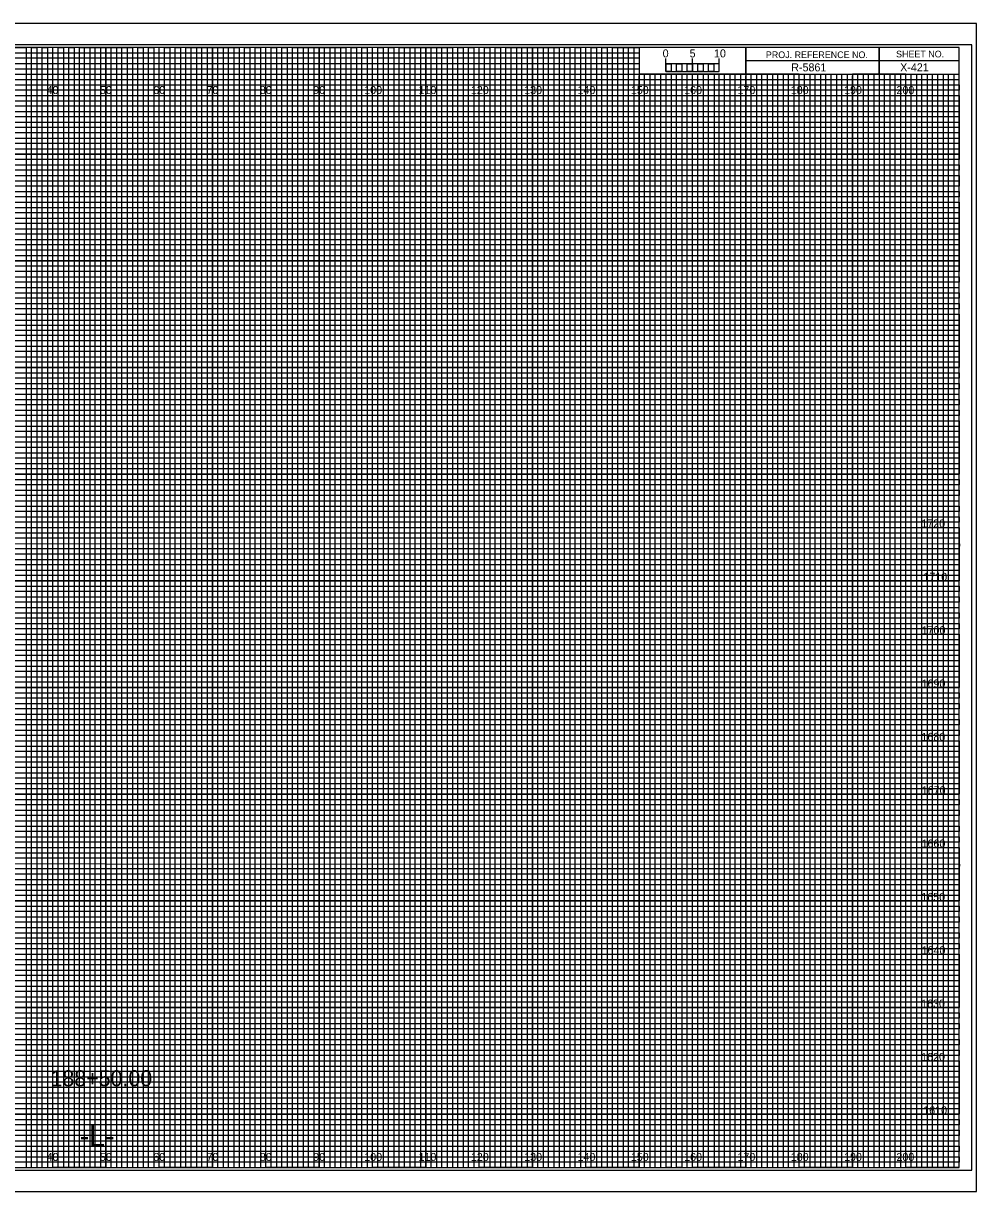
# Model space of a CAD drawing. Extents: x -13 to 323, y -5 to 6154.
# Drawn here: x 144.5 to 323.3, y 3735.5 to 3954.5 of the extents above; entities that cross this region are included whole.
import ezdxf

# ---------------------------------------------------------------- set-up
doc = ezdxf.new("R2010")
doc.units = 0
for name, color, linetype in [('Exist CMT Ground Line', 7, 'Continuous'), ('Prop Horizontal Alignment', 7, 'Continuous'), ('Prop Retaining Wall', 7, 'Continuous'), ('Prop XS Alignment Label', 7, 'Continuous'), ('Prop XS Bar Scale Labels', 7, 'Continuous'), ('Prop XS DDE', 7, 'Continuous'), ('Prop XS DDE Elevations', 7, 'Continuous'), ('Prop XS DDE Slope Text', 7, 'Continuous'), ('Prop XS Earthwork Shape', 7, 'Continuous'), ('Prop XS Elevation Labels', 7, 'Continuous'), ('Prop XS Project Number', 7, 'Continuous'), ('Prop XS Sheet Number', 7, 'Continuous'), ('Prop XS Station Labels', 7, 'Continuous'), ('Raster_Level_0', 7, 'Continuous'), ('Scratch_Level_3', 7, 'Continuous'), ('Sheet Cutting Line CELL', 7, 'Continuous')]:
    doc.layers.add(name, color=color, linetype=linetype)

msp = doc.modelspace()

# ---------------------------------------------------------------- linework, layer by layer
at = {"layer": 'Exist CMT Ground Line'}
for p, q in [((265, 3945.49), (265, 3947.9)), ((265, 3946.9), (265, 3947.9)), ((270, 3945.49), (270, 3947.9)), ((275, 3945.49), (275, 3947.9)), ((275, 3946.9), (275, 3947.9))]:
    msp.add_line(p, q, dxfattribs=at)
for points in [[(275, 3946.9), (265, 3946.9), (265, 3945.49), (275, 3945.49)], [(265, 3946.9), (266, 3946.9), (266, 3945.49), (265, 3945.49)], [(267, 3946.9), (268, 3946.9), (268, 3945.49), (267, 3945.49)], [(269, 3946.9), (270, 3946.9), (270, 3945.49), (269, 3945.49)], [(271, 3946.9), (272, 3946.9), (272, 3945.49), (271, 3945.49)], [(273, 3946.9), (274, 3946.9), (274, 3945.49), (273, 3945.49)]]:
    msp.add_lwpolyline(points, close=True, dxfattribs=at)
at = {"layer": 'Prop Retaining Wall'}
for p, q in [((0, 3949), (260, 3949)), ((260, 3949), (260, 3947.98)), ((260, 3947.98), (0, 3947.98)), ((0, 3947), (260, 3947)), ((260, 3947), (260, 3945.89)), ((260, 3945.89), (0, 3945.89)), ((0, 3944), (320, 3944))]:
    msp.add_line(p, q, dxfattribs=at)
for points in [[(0, 3943), (270, 3943), (320, 3943), (320, 3942), (0, 3942)], [(0, 3941), (320, 3941), (320, 3939), (0, 3939)], [(0, 3938), (320, 3938), (320, 3937), (0, 3936.98)], [(0, 3936), (320, 3936), (320, 3934), (0, 3934)], [(0, 3933), (320, 3933), (320, 3932), (0, 3932)], [(0, 3931), (320, 3931), (320, 3929), (0, 3929)], [(0, 3928), (320, 3928), (320, 3927), (0, 3927)], [(0, 3926), (320, 3926), (320, 3924), (0, 3924)], [(0, 3923), (320, 3923), (320, 3922), (0, 3922)], [(0, 3921), (320, 3921), (320, 3919), (0, 3919)], [(0, 3918), (320, 3918), (320, 3917), (0, 3917)], [(0, 3916), (320, 3916), (320, 3913.95), (320, 3913), (320, 3912), (0, 3912)], [(0, 3914), (320, 3914), (320, 3913), (0, 3913)], [(0, 3911), (320, 3911), (320, 3909), (0, 3909.03)], [(0, 3909.03), (320, 3909), (320, 3908), (0, 3908)], [(0, 3907), (320, 3907), (320, 3906), (0, 3906)], [(0, 3904), (320, 3904), (320, 3903), (0, 3903)], [(0, 3902), (320, 3902), (320, 3901), (0, 3901)], [(-0.07, 3898.89), (320, 3898.89), (320, 3897.88), (-0.07, 3897.88)], [(0, 3897), (320, 3897), (320, 3896), (0, 3896)], [(0, 3894), (320, 3894), (320, 3893), (0, 3893)], [(0, 3892), (320, 3892), (320, 3891), (0, 3891)], [(0, 3889), (320, 3889), (320, 3888), (0, 3888)], [(0, 3887), (320, 3887), (320, 3886), (0, 3886)], [(0, 3884), (320, 3884), (320, 3883), (0, 3883)], [(0, 3882), (320, 3882), (320, 3881), (0, 3881)], [(0, 3879), (320, 3879), (319.99, 3877.98), (0, 3878)], [(0, 3877), (320, 3877), (320, 3876), (0, 3876)], [(0, 3874), (320, 3874), (320, 3873), (0, 3873)], [(0, 3872), (320, 3872), (320, 3871), (0, 3871)], [(0, 3869), (320, 3869), (320, 3868), (0, 3868)], [(0, 3867), (320, 3867), (320, 3866), (0, 3866)], [(0, 3864), (320, 3864), (320, 3863), (0, 3863)], [(0, 3862), (320, 3862), (320, 3861), (0, 3861)], [(0, 3859), (320, 3859), (320, 3858), (0, 3858)], [(0, 3856.99), (320.07, 3856.91), (320, 3856), (0, 3856)], [(0, 3854), (320, 3854), (320, 3853), (0, 3853)], [(0, 3852), (320, 3852), (320, 3851), (0, 3851)], [(0, 3849), (320, 3849), (320, 3848), (0, 3848)], [(0, 3847), (320, 3847), (320, 3846), (0, 3846)], [(0, 3844), (320, 3844), (320, 3843), (0, 3843)], [(0, 3842), (320, 3842), (320, 3841), (0, 3841)], [(0, 3839), (320, 3839), (320, 3838), (0, 3838)], [(0, 3837), (320, 3837), (320, 3836), (0, 3836)], [(0, 3834), (320, 3834), (320, 3833), (0, 3833)], [(0, 3832), (320, 3832), (320, 3831), (0, 3831)], [(0, 3829), (320, 3829), (320, 3828), (0, 3828)], [(0, 3827), (320, 3827), (320, 3826), (0, 3826)], [(0, 3824), (320, 3824), (320, 3823), (0, 3823)], [(0, 3822), (320, 3822), (320, 3821), (0, 3821)], [(0, 3819), (320, 3819), (319.99, 3817.98), (0, 3818)], [(0, 3817), (320, 3817), (320, 3816), (0, 3816)], [(0, 3814), (320, 3814), (320, 3813), (0, 3813)], [(0, 3812), (320, 3812), (320, 3811), (0, 3811)], [(0, 3809), (320, 3809), (320, 3808), (0, 3808)], [(0, 3807), (320, 3807), (320, 3806), (0, 3806)], [(0, 3804), (320, 3804), (320, 3803), (0, 3803)], [(0, 3802), (320, 3802), (320, 3801), (0, 3801)], [(0, 3799), (320, 3799), (320, 3798), (0, 3798)], [(0, 3796.99), (320.07, 3796.91), (320, 3796), (0, 3796)], [(0, 3794), (320, 3794), (320, 3793), (0, 3793)], [(0, 3792), (320, 3792), (320, 3791), (0, 3791)], [(0, 3789), (320, 3789), (320, 3788), (0, 3788)], [(0, 3787), (320, 3787), (320, 3786), (0, 3786)], [(0, 3784), (320, 3784), (320, 3783), (0, 3783)], [(0, 3782), (320, 3782), (320, 3781), (0, 3781)], [(0, 3779), (320, 3779), (320, 3778), (0, 3778)], [(0, 3777), (320, 3777), (320, 3776), (0, 3776)], [(0, 3774), (320, 3774), (320, 3773), (0, 3773)], [(0, 3772), (320, 3772), (320, 3771), (0, 3771)], [(0, 3769), (320, 3769), (320, 3768), (0, 3768)], [(0, 3767), (320, 3767), (320, 3766), (0, 3766)], [(0, 3764), (320, 3764), (320, 3763), (0, 3763)], [(0, 3762), (320, 3762), (320, 3761), (0, 3761)], [(0, 3759), (320, 3759), (320, 3758), (0, 3758)], [(0, 3757), (320, 3757), (320, 3756), (0, 3756)], [(0, 3754), (320, 3754), (320, 3753), (0, 3753)], [(0, 3752), (320, 3752), (320, 3751), (0, 3751)], [(0, 3749), (320, 3749), (320, 3748), (0, 3748)], [(0, 3747), (320, 3747), (320, 3746), (0, 3746)], [(0, 3744), (320, 3744), (320, 3743), (0, 3743)], [(0, 3742), (320, 3742), (320, 3741), (0, 3741)]]:
    msp.add_lwpolyline(points, dxfattribs=at)
at = {"layer": 'Prop XS Alignment Label'}
for p, q in [((305, 3950), (305, 3945)), ((305, 3945), (305, 3950)), ((280, 3947.5), (280, 3945)), ((320, 3947.49), (280, 3947.49)), ((280, 3945), (320, 3945))]:
    msp.add_line(p, q, dxfattribs=at)
for points in [[(320, 3950), (0, 3950), (0, 3740), (320, 3740)], [(280, 3950), (260, 3950), (260, 3945.03), (280, 3945.03)], [(320, 3950), (280, 3950), (280, 3945), (320, 3945)]]:
    msp.add_lwpolyline(points, close=True, dxfattribs=at)
at = {"layer": 'Prop XS DDE'}
msp.add_lwpolyline([(-13.4, 3735.5), (323.3, 3735.5), (323.3, 3954.5), (-13.4, 3954.5)], close=True, dxfattribs=at)
at = {"layer": 'Prop XS DDE Elevations'}
for p, q in [((150, 3740), (150, 3950)), ((160, 3740), (160, 3950)), ((170, 3740), (170, 3950)), ((180, 3740), (180, 3950)), ((190, 3740), (190, 3950)), ((200, 3740), (200, 3950)), ((210, 3740), (210, 3950)), ((220, 3740), (220, 3950)), ((230, 3740), (230, 3950)), ((240, 3740), (240, 3950)), ((250, 3740), (250, 3950)), ((260, 3740), (260, 3944.69)), ((270, 3740), (270, 3944.69)), ((280, 3740), (280, 3944.69)), ((290, 3740), (290, 3944.69)), ((300, 3740), (300, 3944.69)), ((310, 3740), (310, 3944.69)), ((0, 3940), (320, 3940)), ((0, 3930), (320, 3930)), ((0, 3920), (320, 3920)), ((0, 3910), (320, 3910)), ((0, 3900), (320, 3900)), ((0, 3890), (320, 3890)), ((0, 3880), (320, 3880)), ((0, 3870), (320, 3870)), ((0, 3860), (320, 3860)), ((0, 3850), (320, 3850)), ((0, 3840), (320, 3840)), ((0, 3830), (320, 3830)), ((0, 3820), (320, 3820)), ((0, 3810), (320, 3810)), ((0, 3800), (320, 3800)), ((0, 3790), (320, 3790)), ((0, 3780), (320, 3780)), ((0, 3770), (320, 3770)), ((0, 3760), (320, 3760)), ((0, 3750), (320, 3750))]:
    msp.add_line(p, q, dxfattribs=at)
at = {"layer": 'Prop XS DDE Slope Text'}
msp.add_lwpolyline([(-10.8, 3739.5), (322.4, 3739.5), (322.4, 3950.5), (-10.8, 3950.5)], close=True, dxfattribs=at)
at = {"layer": 'Prop XS Earthwork Shape'}
for p, q in [((150, 3950), (140, 3950)), ((150, 3740), (150, 3950)), ((170, 3950), (160, 3950)), ((160, 3950), (160, 3740)), ((170, 3740), (170, 3950)), ((190, 3950), (180, 3950)), ((180, 3950), (180, 3740)), ((190, 3740), (190, 3950)), ((210, 3950), (200, 3950)), ((200, 3950), (200, 3740)), ((210, 3740), (210, 3950)), ((230, 3950), (220, 3950)), ((220, 3950), (220, 3740)), ((230, 3740), (230, 3950)), ((250, 3950), (240, 3950)), ((240, 3950), (240, 3740)), ((250, 3740), (250, 3950)), ((260, 3950), (260, 3740)), ((270, 3740), (270, 3945)), ((290, 3945), (280, 3945)), ((280, 3945), (280, 3740)), ((290, 3740), (290, 3945)), ((310, 3945), (300, 3945)), ((300, 3945), (300, 3740)), ((310, 3740), (310, 3945)), ((160, 3740), (150, 3740)), ((180, 3740), (170, 3740)), ((200, 3740), (190, 3740)), ((220, 3740), (210, 3740)), ((240, 3740), (230, 3740)), ((260, 3740), (250, 3740)), ((280, 3740), (270, 3740)), ((300, 3740), (290, 3740)), ((320, 3740), (310, 3740)), ((320, 3740), (320, 3740))]:
    msp.add_line(p, q, dxfattribs=at)
for points in [[(0, 3940), (320, 3940), (320, 3930), (0, 3930)], [(0, 3920), (320, 3920), (320, 3910), (0, 3910)], [(0, 3900), (320, 3900), (320, 3890), (0, 3890)], [(0, 3880), (320, 3880), (320, 3870), (0, 3870)], [(0, 3860), (320, 3860), (320, 3850), (0, 3850)], [(0, 3840), (320, 3840), (320, 3830), (0, 3830)], [(0, 3820), (320, 3820), (320, 3810), (0, 3810)], [(0, 3800), (320, 3800), (320, 3790), (0, 3790)], [(0, 3780), (320, 3780), (320, 3770), (0, 3770)], [(0, 3760), (320, 3760), (320, 3750), (0, 3750)]]:
    msp.add_lwpolyline(points, dxfattribs=at)
at = {"layer": 'Prop XS Elevation Labels'}
for p, q in [((267, 3945), (266.01, 3945)), ((266.01, 3945), (266.01, 3740)), ((267, 3740), (267, 3945)), ((269, 3945), (268, 3945)), ((268, 3945), (268, 3740)), ((269, 3740), (269, 3945)), ((266.01, 3740), (265, 3740)), ((268, 3740), (267, 3740))]:
    msp.add_line(p, q, dxfattribs=at)
for points in [[(145, 3740), (146, 3740), (146, 3950), (147, 3950), (147, 3740)], [(147, 3740), (148, 3740), (148, 3950), (149, 3950), (149, 3740)], [(150, 3740), (151, 3740), (151, 3950), (152, 3950), (152, 3740)], [(152, 3740), (153, 3740), (153, 3950), (154, 3950), (154, 3740)], [(155, 3740), (156, 3740), (156, 3950), (157, 3950), (157, 3740)], [(157, 3740), (158, 3740), (158, 3950), (159, 3950), (159, 3740)], [(160, 3740), (161, 3740), (161, 3950), (162, 3950), (162, 3740)], [(162, 3740), (163, 3740), (163, 3950), (164, 3950), (164, 3740)], [(165, 3740), (166, 3740), (166, 3950), (167, 3950), (167, 3740)], [(167, 3740), (168, 3740), (168, 3950), (169, 3950), (169, 3740)], [(170, 3740), (171, 3740), (171, 3950), (172, 3950), (172, 3740)], [(172, 3740), (173, 3740), (173, 3950), (174, 3950), (174, 3740)], [(175, 3740), (176, 3740), (176, 3950), (177, 3950), (177, 3740)], [(177, 3740), (178, 3740), (178, 3950), (179, 3950), (179, 3740)], [(180, 3740), (181, 3740), (181, 3950), (182, 3950), (182, 3740)], [(182, 3740), (183, 3740), (183, 3950), (184, 3950), (184, 3740)], [(185, 3740), (186, 3740), (186, 3950), (187, 3950), (187, 3740)], [(187, 3740), (188, 3740), (188, 3950), (189, 3950), (189, 3740)], [(190, 3740), (191, 3740), (191, 3950), (192, 3950), (192, 3740)], [(192, 3740), (193, 3740), (193, 3950), (194, 3950), (194, 3740)], [(195, 3740), (196, 3740), (196, 3950), (197, 3950), (197, 3740)], [(197, 3740), (198, 3740), (198, 3950), (199, 3950), (199, 3740)], [(200, 3740), (201, 3740), (201, 3950), (202, 3950), (202, 3740)], [(202, 3740), (203, 3740), (203, 3950), (204, 3950), (204, 3740)], [(205, 3740), (206, 3740), (206, 3950), (207, 3950), (207, 3740)], [(207, 3740), (208, 3740), (208, 3950), (209, 3950), (209, 3740)], [(210, 3740), (211, 3740), (211, 3950), (212, 3950), (212, 3740)], [(212, 3740), (213, 3740), (213, 3950), (214, 3950), (214, 3740)], [(215, 3740), (216, 3740), (216, 3950), (217, 3950), (217, 3740)], [(217, 3740), (218, 3740), (218, 3950), (219, 3950), (219, 3740)], [(220, 3740), (221, 3740), (221, 3950), (222, 3950), (222, 3740)], [(222, 3740), (223, 3740), (223, 3950), (224, 3950), (224, 3740)], [(225, 3740), (226, 3740), (226, 3950), (227, 3950), (227, 3740)], [(227, 3740), (228, 3740), (228, 3950), (229, 3950), (229, 3740)], [(230, 3740), (231, 3740), (231, 3950), (232, 3950), (232, 3740)], [(232, 3740), (233, 3740), (233, 3950), (234, 3950), (234, 3740)], [(235, 3740), (236, 3740), (236, 3950), (237, 3950), (237, 3740)], [(237, 3740), (238, 3740), (238, 3950), (239, 3950), (239, 3740)], [(240, 3740), (241, 3740), (241, 3950), (242, 3950), (242, 3740)], [(242, 3740), (243, 3740), (243, 3950), (244, 3950), (244, 3740)], [(245, 3740), (246, 3740), (246, 3950), (247, 3950), (247, 3740)], [(247, 3740), (248, 3740), (248, 3950), (249, 3950), (249, 3740)], [(250, 3740), (251, 3740), (251, 3950), (252, 3950), (252, 3740)], [(252, 3740), (253, 3740), (253, 3950), (254, 3950), (254, 3740)], [(255, 3740), (256, 3740), (256, 3950), (257, 3950), (257, 3740)], [(257, 3740), (258, 3740), (258, 3950), (259, 3950), (259, 3740)], [(260, 3740), (261, 3740), (261, 3945), (262.02, 3945), (262.02, 3740)], [(262, 3740), (263, 3740), (263, 3945), (263.99, 3945), (263.99, 3740)], [(270, 3740), (270.98, 3740), (270.98, 3945), (272, 3945), (272, 3740)], [(272, 3740), (273, 3740), (273, 3945), (274.05, 3945), (274.05, 3740)], [(275, 3740), (276, 3740), (276, 3945), (277, 3945), (277, 3740)], [(277, 3740), (278, 3740), (278, 3945), (279, 3945), (279, 3740)], [(280, 3740), (281, 3740), (281, 3945), (282, 3945), (282, 3740)], [(282, 3740), (283, 3740), (283, 3945), (284, 3945), (284, 3740)], [(285, 3740), (286, 3740), (286, 3945), (287, 3945), (287, 3740)], [(287, 3740), (288, 3740), (288, 3945), (289, 3945), (289, 3740)], [(290, 3740), (291, 3740), (291, 3945), (292, 3945), (292, 3740)], [(292, 3740), (293, 3740), (293, 3945), (294, 3945), (294, 3740)], [(295, 3740), (296, 3740), (296, 3945), (297, 3945), (297, 3740)], [(297, 3740), (298, 3740), (298, 3945), (299, 3945), (299, 3740)], [(300, 3740), (301, 3740), (301, 3945), (302, 3945), (302, 3740)], [(302, 3740), (303, 3740), (303, 3945), (304, 3945), (304, 3740)], [(305, 3740), (306, 3740), (306, 3945), (307, 3945), (307, 3740)], [(307, 3740), (308, 3740), (308, 3945), (309, 3945), (309, 3740)], [(310, 3740), (311, 3740), (311, 3945), (312, 3945), (312, 3740)], [(312, 3740), (313, 3740), (313, 3945), (314, 3945), (314, 3740)], [(315, 3740), (316, 3740), (316, 3945), (317, 3945), (317, 3740)], [(317, 3740), (318, 3740), (318, 3945), (319, 3945), (319, 3740)]]:
    msp.add_lwpolyline(points, dxfattribs=at)
at = {"layer": 'Prop XS Station Labels'}
for points in [[(135, 3950), (145, 3950), (145, 3740), (155, 3740), (155, 3950), (165, 3950), (165, 3740), (175, 3740), (175, 3950), (185, 3950), (185, 3740), (195, 3740), (195, 3950), (205, 3950), (205, 3740), (215, 3740), (215, 3950), (225, 3950), (225, 3740), (235, 3740), (235, 3950), (245, 3950), (245, 3740), (255, 3740), (255, 3950), (259.93, 3950), (260, 3950), (260, 3945), (264.99, 3945), (264.99, 3740), (275, 3740), (275, 3945), (285, 3945), (285, 3740), (295, 3740), (295, 3945), (305, 3945), (305, 3740), (315, 3740), (315, 3945)], [(0, 3945), (275, 3945)], [(0, 3925), (320, 3925), (320, 3935), (0, 3935)], [(0, 3905), (320, 3905), (320, 3915), (0, 3915)], [(0, 3885), (320, 3885), (320, 3895), (0, 3895)], [(0, 3865), (320, 3865), (320, 3875), (0, 3875)], [(0, 3845), (320, 3845), (320, 3855), (0, 3855)], [(0, 3825), (320, 3825), (320, 3835), (0, 3835)], [(0, 3805), (320, 3805), (320, 3815), (0, 3815)], [(0, 3785), (320, 3785), (320, 3795), (0, 3795)], [(0, 3765), (320, 3765), (320, 3775), (0, 3775)], [(0, 3745), (320, 3745), (320, 3755), (0, 3755)]]:
    msp.add_lwpolyline(points, dxfattribs=at)
at = {"layer": 'Sheet Cutting Line CELL'}
for p, q in [((323.3, 3954.5), (-13.4, 3954.5)), ((-13.4, 3735.5), (323.3, 3735.5))]:
    msp.add_line(p, q, dxfattribs=at)

# ---------------------------------------------------------------- texts
at = {"layer": 'Exist CMT Ground Line'}
msp.add_text('0', height=1.5, dxfattribs=at).set_placement((264.41, 3948.12))
at = {"layer": 'Prop Horizontal Alignment'}
msp.add_text('188+50.00', height=3, dxfattribs=at).set_placement((149.59, 3755.25))
at = {"layer": 'Prop XS Alignment Label'}
for s, height, p in [('PROJ. REFERENCE NO.', 1.25, (283.77, 3947.99)), ('SHEET NO.', 1.25, (308.19, 3948.12)), ('-L-', 4, (155.06, 3744))]:
    msp.add_text(s, height=height, dxfattribs=at).set_placement(p)
at = {"layer": 'Prop XS Bar Scale Labels'}
for s, p in [('5', (269.47, 3948.12)), ('10', (274.04, 3948.12))]:
    msp.add_text(s, height=1.5, dxfattribs=at).set_placement(p)
at = {"layer": 'Prop XS Project Number'}
msp.add_text('R-5861', height=1.5, dxfattribs=at).set_placement((288.53, 3945.5))
at = {"layer": 'Prop XS Sheet Number'}
msp.add_text('X-421', height=1.5, dxfattribs=at).set_placement((308.96, 3945.51))
at = {"layer": 'Raster_Level_0'}
for s, p in [('40', (148.86, 3941.25)), ('50', (158.86, 3941.25)), ('60', (168.86, 3941.25)), ('70', (178.86, 3941.25)), ('80', (188.86, 3941.25)), ('90', (198.86, 3941.25)), ('100', (208.44, 3941.25)), ('110', (218.62, 3941.25)), ('120', (228.44, 3941.25)), ('130', (238.44, 3941.25)), ('140', (248.44, 3941.25)), ('150', (258.44, 3941.25)), ('160', (268.44, 3941.25)), ('170', (278.44, 3941.25)), ('180', (288.44, 3941.25)), ('190', (298.44, 3941.25)), ('200', (308.26, 3941.25)), ('40', (148.86, 3741.25)), ('50', (158.86, 3741.25)), ('60', (168.86, 3741.25)), ('70', (178.86, 3741.25)), ('80', (188.86, 3741.25)), ('90', (198.86, 3741.25)), ('100', (208.44, 3741.25)), ('110', (218.62, 3741.25)), ('120', (228.44, 3741.25)), ('130', (238.44, 3741.25)), ('140', (248.44, 3741.25)), ('150', (258.44, 3741.25)), ('160', (268.44, 3741.25)), ('170', (278.44, 3741.25)), ('180', (288.44, 3741.25)), ('190', (298.44, 3741.25)), ('200', (308.26, 3741.25))]:
    msp.add_text(s, height=1.5, dxfattribs=at).set_placement(p)
at = {"layer": 'Scratch_Level_3'}
for s, p in [('1720', (312.93, 3860)), ('1710', (313.31, 3850)), ('1700', (312.98, 3840)), ('1690', (312.97, 3830)), ('1680', (312.95, 3820)), ('1670', (313, 3810)), ('1660', (312.97, 3800)), ('1650', (312.92, 3790)), ('1640', (312.97, 3780)), ('1630', (312.89, 3770)), ('1620', (312.9, 3760)), ('1610', (313.28, 3750))]:
    msp.add_text(s, height=1.5, dxfattribs=at).set_placement(p)

doc.saveas('drawing.dxf')
